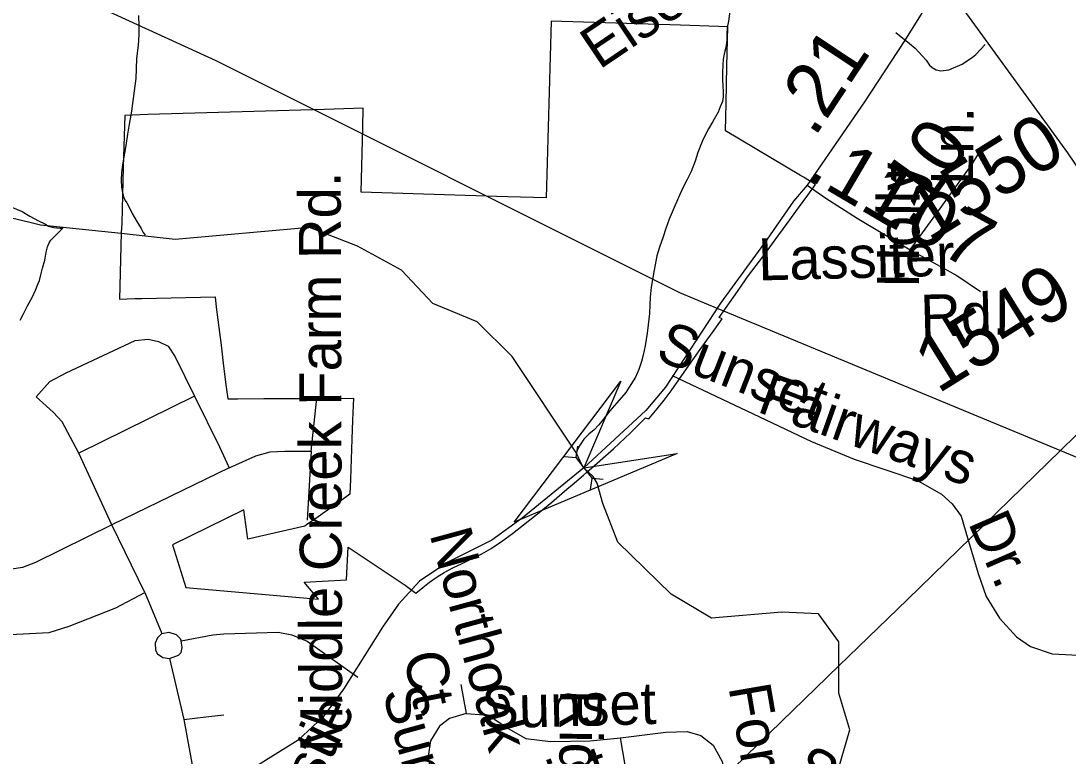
# Model space of a CAD drawing. Extents: x 2001466 to 31450019, y -30647475 to 847247.
# Drawn here: x 2055675 to 2060413, y 694311 to 697636 of the extents above; entities that cross this region are included whole.
import ezdxf

# ---------------------------------------------------------------- set-up
doc = ezdxf.new("R2010")
doc.units = 0
for name, color, linetype in [('Exist Boundary Political City Limit New Hole', 7, 'Continuous'), ('Exist Hydrographic Creek Single Shore', 7, 'Continuous'), ('Exist Hydrographic Misc Water Feature', 7, 'Continuous'), ('Exist Road Non-System Type 51', 7, 'Continuous'), ('Exist Road Non-System Type 51 Label', 7, 'Continuous'), ('Exist Road Secondary Mileage Hundredths English Label', 7, 'Continuous'), ('Exist Road Secondary Structure Culvert Attributed CELL', 7, 'Continuous'), ('Exist Road Secondary Structure Culvert CELL', 7, 'Continuous'), ('Exist Road Secondary Type 51 Attributed', 7, 'Continuous'), ('Exist Road Secondary Type 51 Label', 7, 'Continuous'), ('Exist Road Secondary Type 51 Number Label', 7, 'Continuous'), ('Exist Utilities Electrical Transmission Line', 7, 'Continuous'), ('Map Preparation Boundary City Limit Buffer Line', 7, 'Continuous')]:
    doc.layers.add(name, color=color, linetype=linetype)

msp = doc.modelspace()

# ---------------------------------------------------------------- linework, layer by layer
at = {"layer": 'Exist Boundary Political City Limit New Hole'}
msp.add_lwpolyline([(2057134.1, 695475.2), (2057019.1, 695393.9), (2056967.8, 695357.6), (2056959, 695351.4), (2056701.9, 695292.7), (2056692.4, 695359.1), (2056683.1, 695425.1), (2056360.8, 695266.5), (2056421.6, 695073.8), (2057021.4, 695021), (2056956.5, 695098.1), (2057147.4, 695108.4), (2057154.9, 695256.2), (2057413.8, 695084.1), (2057462.4, 695047.6), (2057493.4, 695074.2), (2057500.8, 695079.9), (2057523.2, 695097.5), (2057558, 695121.8), (2057589.5, 695141.6), (2057629.6, 695162.4), (2057671.1, 695182.1), (2057760, 695226.4), (2057802, 695250.3), (2057849.2, 695281), (2057899.8, 695317.8), (2058020.2, 695412.9), (2058077.5, 695459.5), (2058145.5, 695517.8), (2058169, 695538.1), (2058220, 695582.1), (2058234, 695594), (2058355.9, 695700.1), (2058433, 695772.8), (2058501, 695841.7), (2058515.5, 695835.8), (2058553.5, 695882.4), (2058585, 695921.6), (2058616.5, 695962.9), (2058686.5, 696063.2), (2058714.4, 696102.8), (2058747.4, 696149.9), (2058778.1, 696192.1), (2058811.8, 696238.2), (2058848.2, 696289), (2058834.5, 696295.4), (2058916.4, 696412.6), (2058949.9, 696461.2), (2058962.6, 696478.3), (2059035.5, 696575.5), (2059087.5, 696646.2), (2059141.5, 696720), (2059193.5, 696790.8), (2059235.6, 696847.4), (2059270.5, 696896.4), (2059215.1, 696929.8), (2059202.1, 696937.5), (2058862.4, 697139.1), (2058865.2, 697264), (2058869, 697432), (2058873.1, 697609.6), (2058659.1, 697616.4), (2058073.5, 697635.1), (2058051.9, 696835.3), (2057877.9, 696840.8), (2057826.9, 696842.4), (2057214.2, 696861.8), (2057221.4, 697155.4), (2057223.4, 697241.6), (2057048.2, 697236.3), (2056248.8, 697212.2), (2056144.5, 697209.1), (2056138.2, 696974.2), (2056131.4, 696721), (2056129, 696677.4), (2056121.1, 696378.4), (2056190.1, 696380), (2056221.5, 696380.5), (2056553.1, 696387.6), (2056558.9, 696342.1), (2056580.4, 696169.8), (2056592.1, 696075.1), (2056604, 695979.8), (2056610.6, 695927.4), (2056656.2, 695927.6), (2056773.5, 695928.1), (2056989, 695928.9), (2057039.1, 695929.1), (2057179.2, 695929.7), (2057175.5, 695830.9), (2057172.2, 695744), (2057169, 695654.1), (2057165.6, 695564.1), (2057163, 695495.8), (2057134.1, 695475.2)], dxfattribs=at)
at = {"layer": 'Exist Hydrographic Creek Single Shore'}
for points in [[(2055715, 696724.5), (2055172.2, 696852.8), (2054505.2, 697053.5), (2054222.2, 697203.6), (2053846.2, 697611.5), (2053654.2, 697700.7), (2053245.2, 698024), (2053162.3, 698117.6)], [(2056128, 696674), (2055764.2, 696712.8), (2055715, 696724.5)], [(2058222.3, 695614.2), (2058212.4, 695628.6), (2058187.9, 695680.7), (2057898.2, 696118.2), (2057739.1, 696275.7), (2057539.1, 696358.5), (2057397.3, 696509), (2057197.1, 696618.1), (2056981.2, 696701.2), (2056372.2, 696648), (2056128, 696674)], [(2059375.6, 694719.1), (2059375.2, 694828.3), (2059283.1, 694954.8), (2059117, 694961.5), (2058800, 694935.1), (2058617.1, 695043.9), (2058375.1, 695278.5), (2058308.1, 695453.7), (2058282.7, 695545.4), (2058263.4, 695575.6), (2058222.3, 695614.2)], [(2060846, 692341), (2060588.1, 692339.6), (2060046.1, 692488.5), (2059846, 692489.3), (2059537, 692705.5), (2059504, 692788.3), (2059470.1, 692979.2), (2059445.1, 692996.1), (2059319, 693697.5), (2059310, 693904.4), (2059285.2, 693947.6), (2059426, 694430.3), (2059376, 694595.3), (2059375.6, 694719.1)]]:
    msp.add_lwpolyline(points, dxfattribs=at)
at = {"layer": 'Exist Hydrographic Misc Water Feature'}
for points in [[(2056206.5, 697660.8), (2056208.8, 697610.5), (2056208.6, 697578.5), (2056207.1, 697546.7), (2056205.1, 697528.7), (2056197.3, 697464.6), (2056195.2, 697376.5), (2056187.2, 697320.5), (2056175.3, 697228.7), (2056165.3, 697168.5), (2056157.5, 697124.6), (2056149.7, 697072.7), (2056143.8, 697038.7), (2056133.9, 696984.7), (2056129.8, 696950.8), (2056128, 696916.6), (2056129.8, 696884.7), (2056133.9, 696860.5), (2056138.4, 696840.8), (2056146.2, 696824.6), (2056154, 696812.9), (2056166.1, 696790.8), (2056178.4, 696764.6), (2056198.7, 696728.6), (2056218.4, 696696.9), (2056228.7, 696678.7), (2056236.5, 696666.9)], [(2058882, 697679.8), (2058875.9, 697635.7), (2058870.6, 697605.7), (2058868.5, 697575.6), (2058868.5, 697547.6), (2058864.4, 697515.7), (2058858.7, 697493.5), (2058852.3, 697463.6), (2058850.7, 697435.5), (2058848.6, 697403.7), (2058848.6, 697369.7), (2058851.1, 697343.7), (2058852.9, 697313.9), (2058852.9, 697293.6), (2058849.2, 697271.8), (2058838.8, 697247.8), (2058828.9, 697223.8), (2058805.3, 697181.5), (2058785.3, 697147.7), (2058771.1, 697119.8), (2058757.2, 697091.5), (2058737.3, 697041.4), (2058725.6, 697001.4), (2058707.7, 696955.4), (2058689.3, 696919.6), (2058669.4, 696881.3), (2058649.7, 696837.3), (2058625.5, 696781.3), (2058607.9, 696739.3), (2058592.1, 696697.5), (2058580, 696659.2), (2058564.4, 696613.3), (2058552.1, 696573.4), (2058544.1, 696533.2), (2058538.4, 696501.2), (2058532.4, 696467.3), (2058526.3, 696431.3), (2058522.4, 696387.3), (2058520.7, 696351.4), (2058518.7, 696313.2), (2058512.9, 696261.3), (2058508.6, 696223.4), (2058499, 696167.3), (2058491, 696125.1), (2058483, 696095.1), (2058471.1, 696059.2), (2058455.3, 696025.1), (2058435.2, 695991.2), (2058411.2, 695955.1), (2058371.3, 695909.2), (2058339.5, 695873.1), (2058309.7, 695833), (2058289.6, 695808.9), (2058267.7, 695785), (2058246, 695768.8), (2058222, 695744.9), (2058202.1, 695714.7), (2058189.6, 695691), (2058187.9, 695680.7)], [(2055138.4, 696874.8), (2055168.1, 696872.7), (2055234.6, 696865.1), (2055308.6, 696853.1), (2055388.2, 696841.4), (2055468.5, 696833.3), (2055512.2, 696827.5), (2055554, 696821.5), (2055586, 696811.8), (2055630.1, 696795.8), (2055680.6, 696774), (2055714.6, 696753.8), (2055754.2, 696731.9), (2055782.5, 696717.9), (2055800.3, 696707.9), (2055824.5, 696702.2), (2055850.5, 696698.2), (2055864.7, 696698.2)], [(2055671.1, 696282.1), (2055685.3, 696308), (2055705.2, 696348), (2055727.1, 696388), (2055741, 696418), (2055753.4, 696448.2), (2055758.9, 696461.9), (2055765, 696488.2), (2055773, 696518.1), (2055782.9, 696554), (2055788.8, 696590), (2055795, 696614.2), (2055802.6, 696632.1), (2055810.6, 696644.3), (2055824.3, 696658), (2055852.4, 696686.2), (2055864.7, 696698.2)]]:
    msp.add_lwpolyline(points, dxfattribs=at)
at = {"layer": 'Exist Road Non-System Type 51'}
for points in [[(2059633.7, 697584.1), (2059695.6, 697534), (2059721.2, 697513.5), (2059770.1, 697458.5), (2059785.6, 697436.2), (2059797.4, 697425.9), (2059815.2, 697415.6), (2059837.1, 697411.1), (2059873.2, 697414.4), (2059933.8, 697441.2), (2059980.4, 697472.2), (2059994.6, 697483.9), (2060037.5, 697528.9)], [(2055744.6, 695935.5), (2055806.4, 696004.7), (2055879.1, 696044.7), (2056191.8, 696190.2), (2056250, 696197.5), (2056297.3, 696186.6), (2056340.9, 696164.7), (2056373.6, 696117.4), (2056460.9, 695939.2)], [(2058622.1, 696033.1), (2059045.5, 695831.3), (2059251.2, 695734.5), (2059444.8, 695653.8), (2059731.1, 695556.9), (2059840, 695496.4), (2059888.4, 695452), (2059928.7, 695395.5), (2059956.9, 695298.6), (2060005.3, 695137.2), (2060041.6, 695032.3), (2060102.1, 694935.4), (2060178.7, 694850.7), (2060243.3, 694806.3), (2060340, 694774), (2060489.3, 694765.9), (2060707, 694761.9), (2060803.8, 694753.8), (2060860.3, 694765.9), (2060920.8, 694826.5), (2060969.2, 694887), (2060993.4, 694907.2)], [(2056460.9, 695939.2), (2055937.3, 695680.9)], [(2056460.9, 695939.2), (2056573.6, 695710), (2056617.2, 695615.4)], [(2055937.3, 695680.9), (2055861, 695822.8), (2055821, 695866.4), (2055744.6, 695935.5)], [(2056988.8, 695690.3), (2057014.2, 695930.4)], [(2056086.4, 695357.1), (2055937.3, 695680.9)], [(2056617.2, 695615.4), (2056737.9, 695668.5), (2056803.3, 695686.7), (2056868.8, 695690.3), (2056988.8, 695690.3)], [(2056988.8, 695690.3), (2056970.6, 695377.4)], [(2056617.2, 695615.4), (2056086.4, 695357.1)], [(2056086.4, 695357.1), (2055741, 695186.1), (2055682.8, 695164.3), (2055613.7, 695153.3), (2055475.6, 695157)], [(2056235.4, 695051.5), (2056086.4, 695357.1)], [(2055013.8, 695262.5), (2054962.9, 695175.2), (2054955.7, 695098.8), (2054966.6, 695018.7), (2055024.7, 694935.1), (2055086.6, 694891.4), (2055195.6, 694862.3), (2055326.5, 694851.4), (2055446.5, 694851.4), (2055802.8, 694869.6), (2055893.7, 694898.7), (2056104.6, 694982.3), (2056235.4, 695051.5)], [(2056235.4, 695051.5), (2056312.3, 694865.2), (2056343.7, 694872.2), (2056378, 694860.8), (2056396.1, 694842.6), (2056399.8, 694831.7)], [(2056312.3, 694865.2), (2056293.1, 694846.1), (2056282.7, 694821.7), (2056284.4, 694790.3), (2056293.1, 694772.8), (2056317.5, 694757.2), (2056347.1, 694751.9)], [(2056399.8, 694831.7), (2056544, 694860), (2056592.8, 694863.5), (2056838.4, 694872.2), (2056901.1, 694860), (2056970.8, 694830.4), (2057199, 694668.2)], [(2056347.1, 694751.9), (2056387.2, 694767.6), (2056399.4, 694779.8), (2056404.6, 694802.5), (2056399.8, 694831.7)], [(2056347.1, 694751.9), (2056411.6, 694476.5)], [(2057665.7, 694635.1), (2057689.9, 694503.6)], [(2056411.6, 694476.5), (2056510.9, 694488.7), (2056592.8, 694497.4)], [(2056411.6, 694476.5), (2056476, 694131.4)], [(2057689.9, 694503.6), (2057613.8, 694480.8), (2057568.9, 694446.2), (2057527.4, 694380.5), (2057517, 694311.3), (2057527.4, 694231.7), (2057634.6, 693863.5)], [(2057689.9, 694503.6), (2057769.4, 694498.1), (2057817.9, 694477.3), (2057880.1, 694435.8), (2057959.6, 694390.8), (2058070.3, 694377), (2058250.1, 694380.5), (2058388.4, 694394.3)], [(2058066.8, 693988.1), (2058198.2, 694005.4), (2058281.2, 694033.1), (2058350.4, 694074.6), (2058388.4, 694124.4), (2058412.6, 694193.6), (2058409.1, 694269.7), (2058388.4, 694394.3)], [(2058388.4, 694394.3), (2058592.4, 694418.5), (2058689.2, 694422), (2058751.5, 694404.7), (2058806.8, 694359.7), (2058848.3, 694287), (2058872.5, 694152.1), (2058865.6, 694096.7), (2058827.5, 694027.5), (2058561.3, 693698.8), (2058516.3, 693619.2), (2058488.7, 693543.1), (2058481.8, 693453.2), (2058454.1, 693384), (2058398.8, 693318.2), (2058350.4, 693287.1)]]:
    msp.add_lwpolyline(points, dxfattribs=at)
at = {"layer": 'Exist Road Secondary Structure Culvert Attributed CELL'}
msp.add_lwpolyline([(2058643.6, 695679.5), (2057906.5, 695368.7), (2058389.5, 696006.5), (2058222.3, 695614.2)], close=True, dxfattribs=at)
at = {"layer": 'Exist Road Secondary Structure Culvert CELL'}
for p, q in [((2058192.7, 695712.1), (2058185.1, 695661.9)), ((2058134.5, 695666.7), (2058185.1, 695661.9)), ((2058185.1, 695661.9), (2058259.5, 695566.6)), ((2058251.9, 695516.4), (2058259.5, 695566.6)), ((2058310, 695561.7), (2058259.5, 695566.6))]:
    msp.add_line(p, q, dxfattribs=at)
at = {"layer": 'Exist Road Secondary Type 51 Attributed'}
for points in [[(2059837, 697829.6), (2059824.4, 697792.5), (2059672.9, 697546.5), (2059492.2, 697269.8), (2059328.9, 697032.9), (2059232.7, 696894)], [(2059837, 697829.6), (2060409.9, 697040.1), (2060629.2, 696716.3), (2060733.3, 696575.8), (2061076.6, 696097.3)], [(2059698.2, 696600.3), (2059846.5, 696804), (2059979, 696988.7), (2060004.3, 697030.3)], [(2059232.7, 696894), (2059171.1, 696820.6), (2059051.2, 696649.6), (2058839.7, 696360.3), (2058592, 695979.7), (2058502.1, 695874.7), (2058222.3, 695614.2), (2057943.5, 695387.6), (2057806.2, 695288.1), (2057605.8, 695188.6), (2057478, 695101.7), (2057383.3, 694998.3), (2057310.7, 694894.1), (2057134, 694613), (2057042.5, 694489.1), (2056928.8, 694383.3), (2056714.2, 694249), (2056476, 694131.4), (2056199.8, 694039.8), (2055890.5, 693968.8), (2055088.9, 693800.6)], [(2059232.7, 696894), (2059316.3, 696834), (2059458.3, 696744), (2059698.2, 696600.3)], [(2059698.2, 696600.3), (2059909.6, 696485), (2060016, 696412.5)]]:
    msp.add_lwpolyline(points, dxfattribs=at)
at = {"layer": 'Exist Utilities Electrical Transmission Line'}
for p, q in [((2058784.8, 696353.9), (2058854.4, 696325)), ((2058854.4, 696325), (2060378.2, 695693.9)), ((2060378.2, 695693.9), (2060945.9, 696246.7)), ((2059062.6, 694416.1), (2059375.6, 694719.1)), ((2057727, 693123.1), (2059062.6, 694416.1))]:
    msp.add_line(p, q, dxfattribs=at)
for points in [[(2052940.4, 698618.2), (2053798.5, 698643.1), (2054314.3, 698483.5), (2056556.3, 697457.5), (2058655.2, 696407.6), (2058784.8, 696353.9)], [(2059375.6, 694719.1), (2059686.3, 695020), (2060378.2, 695693.9)], [(2060378.2, 695693.9), (2061117.8, 695387.5), (2061263.4, 695309.4)]]:
    msp.add_lwpolyline(points, dxfattribs=at)
at = {"layer": 'Map Preparation Boundary City Limit Buffer Line'}
msp.add_lwpolyline([(2057134.1, 695475.2), (2057019.1, 695393.9), (2056967.8, 695357.6), (2056959, 695351.4), (2056701.9, 695292.7), (2056692.4, 695359.1), (2056683.1, 695425.1), (2056360.8, 695266.5), (2056421.6, 695073.8), (2057021.4, 695021), (2056956.5, 695098.1), (2057147.4, 695108.4), (2057154.9, 695256.2), (2057413.8, 695084.1), (2057462.4, 695047.6), (2057493.4, 695074.2), (2057500.8, 695079.9), (2057523.2, 695097.5), (2057558, 695121.8), (2057589.5, 695141.6), (2057629.6, 695162.4), (2057671.1, 695182.1), (2057760, 695226.4), (2057802, 695250.3), (2057849.2, 695281), (2057899.8, 695317.8), (2058020.2, 695412.9), (2058077.5, 695459.5), (2058145.5, 695517.8), (2058169, 695538.1), (2058220, 695582.1), (2058234, 695594), (2058355.9, 695700.1), (2058433, 695772.8), (2058501, 695841.7), (2058515.5, 695835.8), (2058553.5, 695882.4), (2058585, 695921.6), (2058616.5, 695962.9), (2058686.5, 696063.2), (2058714.4, 696102.8), (2058747.4, 696149.9), (2058778.1, 696192.1), (2058811.8, 696238.2), (2058848.2, 696289), (2058834.5, 696295.4), (2058916.4, 696412.6), (2058949.9, 696461.2), (2058962.6, 696478.3), (2059035.5, 696575.5), (2059087.5, 696646.2), (2059141.5, 696720), (2059193.5, 696790.8), (2059235.6, 696847.4), (2059270.5, 696896.4), (2059215.1, 696929.8), (2059202.1, 696937.5), (2058862.4, 697139.1), (2058865.2, 697264), (2058869, 697432), (2058873.1, 697609.6), (2058659.1, 697616.4), (2058073.5, 697635.1), (2058051.9, 696835.3), (2057877.9, 696840.8), (2057826.9, 696842.4), (2057214.2, 696861.8), (2057221.4, 697155.4), (2057223.4, 697241.6), (2057048.2, 697236.3), (2056248.8, 697212.2), (2056144.5, 697209.1), (2056138.2, 696974.2), (2056131.4, 696721), (2056129, 696677.4), (2056121.1, 696378.4), (2056190.1, 696380), (2056221.5, 696380.5), (2056553.1, 696387.6), (2056558.9, 696342.1), (2056580.4, 696169.8), (2056592.1, 696075.1), (2056604, 695979.8), (2056610.6, 695927.4), (2056656.2, 695927.6), (2056773.5, 695928.1), (2056989, 695928.9), (2057039.1, 695929.1), (2057179.2, 695929.7), (2057175.5, 695830.9), (2057172.2, 695744), (2057169, 695654.1), (2057165.6, 695564.1), (2057163, 695495.8), (2057134.1, 695475.2)], dxfattribs=at)

# ---------------------------------------------------------------- texts
at = {"layer": 'Exist Road Non-System Type 51 Label'}
for s, rotation, p in [('Eisenhower Dr.', 33.9545, (2058291.8, 697413.7)), ('Middle Creek Farm Rd.', 90.1612, (2057129.1, 694328.6)), ('Sunset', 338.6575, (2058539.5, 696107.5)), ('Fairways', 340.4404, (2058999.9, 695869.8)), ('Dr.', 293.6028, (2059958.9, 695366.9)), ('Northoak', 285.2491, (2057523, 695315.2)), ('Ct.', 281.3049, (2057405.4, 694768.6)), ('Sunset', 285.2554, (2057309.6, 694600.1)), ('Sunset', 1.5174, (2057760.7, 694435.6)), ('Forest', 279.7804, (2058875.9, 694623.4)), ('Corncustie', 64.7271, (2056672.9, 693429.4)), ('Ridgemoor Pl.', 269.2679, (2058115.1, 694612.9)), ('Greenpoint', 18.9116, (2057164.5, 693778.1)), ("Soloman's Seal Ct.", 329.5026, (2059152.7, 694208.7))]:
    msp.add_text(s, height=190, rotation=rotation, dxfattribs=at).set_placement(p)
at = {"layer": 'Exist Road Secondary Mileage Hundredths English Label'}
for s, rotation, p in [('.21', 56.4609, (2059265, 697105.2)), ('.10', 54.3427, (2059708.9, 696696.6)), ('.11', 329.5309, (2059222.7, 696929)), ('.07', 331.4026, (2059580.6, 696720.4))]:
    msp.add_text(s, height=250, rotation=rotation, dxfattribs=at).set_placement(p)
at = {"layer": 'Exist Road Secondary Type 51 Label'}
for s, rotation, p in [('Ln.', 89.4305, (2059982.3, 696893.5)), ('Holly', 89.4305, (2059737.3, 696429.2)), ('Lassiter', 1.4489, (2059012.4, 696462.1)), ('Rd.', 1.4859, (2059746.3, 696207.6))]:
    msp.add_text(s, height=190, rotation=rotation, dxfattribs=at).set_placement(p)
at = {"layer": 'Exist Road Secondary Type 51 Number Label'}
for s, p in [('1550', (2059784.3, 696628.6)), ('1549', (2059823.8, 695947.2))]:
    msp.add_text(s, height=250, rotation=31.918, dxfattribs=at).set_placement(p)

doc.saveas('drawing.dxf')
